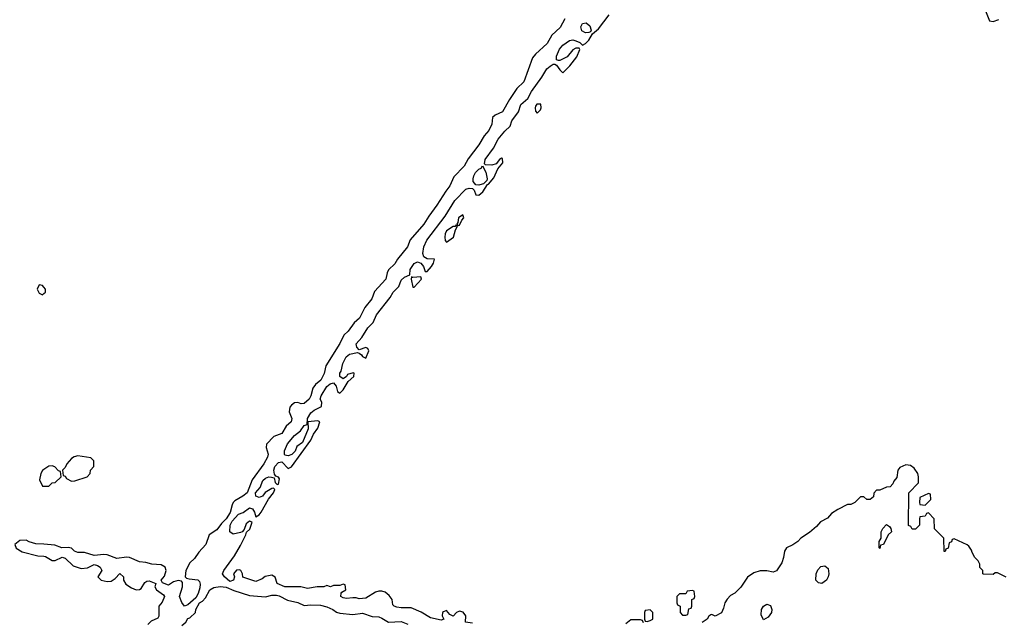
# Model space of a CAD drawing. Header units: inches. Extents: x 2769379 to 2883802, y 684208 to 828654.
# Tile 272 of 298: x 2839850 to 2845939, y 801230 to 804954. Entities that reach past the tile are written whole.
import ezdxf

# ---------------------------------------------------------------- set-up
doc = ezdxf.new("R2010")
doc.units = ezdxf.units.IN
doc.header["$MEASUREMENT"] = 0
doc.layers.add('C8830', color=7, linetype='Continuous')
doc.layers.add('C8840', color=7, linetype='Continuous')

msp = doc.modelspace()

# ---------------------------------------------------------------- linework, layer by layer
at = {"layer": 'C8830', "color": 2, "elevation": 2}
for points in [[(2840000, 803300.8), (2839990, 803312.3), (2839970, 803316), (2839957.1, 803290), (2839970, 803264), (2839990, 803253.4), (2840000, 803262)], [(2840000, 802174.8), (2839990, 802168), (2839981, 802150), (2839971.3, 802110), (2839990, 802072), (2840000, 802072)], [(2840000, 801712.1), (2839950, 801715.6), (2839908, 801728), (2839890, 801738), (2839850, 801735.1), (2839818.8, 801710), (2839827.9, 801687.9), (2839864.7, 801664.7), (2839960.9, 801640.9), (2840000, 801637.9)]]:
    msp.add_lwpolyline(points, dxfattribs=at)
at = {"layer": 'C8840', "color": 2, "elevation": 2}
for points in [[(2845819.1, 805019.1), (2845848, 804948), (2845870, 804942.8), (2845905.2, 804954.8)], [(2843221.1, 804958.9), (2843193, 804907), (2843140.6, 804859.4), (2843111.9, 804808.1), (2843038.9, 804741.1), (2843021.5, 804718.5), (2842967.2, 804570), (2842924.9, 804530), (2842878.5, 804461.5), (2842835, 804385), (2842790, 804365.1), (2842774.9, 804350), (2842770, 804309), (2842751.7, 804270), (2842723, 804237), (2842690, 804180.7), (2842624.4, 804095.6), (2842598.4, 804050), (2842535.8, 803984.2), (2842510, 803927), (2842484.6, 803895.4), (2842430, 803807.3), (2842379.3, 803740.7), (2842350.2, 803689.8), (2842265.2, 803594.8), (2842248, 803550), (2842185.8, 803474.2), (2842170, 803446), (2842131.6, 803408.4), (2842122.4, 803390), (2842113.4, 803350), (2842044.8, 803275.2), (2842026.7, 803230), (2841983.9, 803176.1), (2841950.4, 803110), (2841919.3, 803080.7), (2841881.6, 803030), (2841855.4, 803004.6), (2841830, 802952.7), (2841744, 802816), (2841732.5, 802767.5), (2841712.8, 802727.2), (2841679.9, 802700.1), (2841662, 802678), (2841650.3, 802629.7), (2841640.5, 802610), (2841610, 802582.9), (2841590, 802580.7), (2841570, 802587.6), (2841550, 802585.6), (2841530, 802572.3), (2841520.7, 802559.3), (2841515.6, 802530), (2841532, 802490), (2841528.2, 802470), (2841498.5, 802441.5), (2841470, 802396), (2841422.3, 802377.7), (2841376.3, 802330), (2841374, 802310), (2841387.3, 802270), (2841382, 802250), (2841359.1, 802210), (2841288.5, 802111.5), (2841256, 802030), (2841230.4, 802009.6), (2841179.8, 801980.2), (2841170.8, 801970), (2841163, 801957), (2841150.5, 801909.5), (2841126.8, 801870), (2841098.8, 801841.2), (2841070, 801800.9), (2841020.7, 801770), (2841001.6, 801710), (2840957.4, 801662.6), (2840930, 801624.5), (2840901.7, 801598.3), (2840877.3, 801550), (2840874, 801510), (2840882, 801502), (2840898, 801498), (2840951.7, 801491.7), (2840961.6, 801481.6), (2840966.2, 801466.2), (2840963.1, 801443.1), (2840953, 801407), (2840939.7, 801380.3), (2840890, 801338), (2840869.2, 801330), (2840852.9, 801352.9), (2840838.7, 801390), (2840857.6, 801450), (2840856.6, 801476.6), (2840850, 801485.2), (2840830, 801487.3), (2840800.9, 801479.1), (2840770, 801459), (2840733.6, 801473.6), (2840724, 801490), (2840745.8, 801514.2), (2840755.1, 801550), (2840749.2, 801570), (2840725.4, 801585.4), (2840666, 801590), (2840630, 801599.5), (2840590, 801602.9), (2840529.6, 801629.6), (2840510, 801632), (2840450, 801624.2), (2840390, 801647.3), (2840370, 801649.5), (2840310, 801642), (2840250, 801660.9), (2840210, 801660.9), (2840189.6, 801669.6), (2840170, 801689.2), (2840150, 801693.2), (2840110, 801689.3), (2840067.5, 801707.5), (2840000, 801712.1)], [(2842650, 801224), (2842606, 801230), (2842608.7, 801270), (2842592.5, 801292.5), (2842570, 801299), (2842552, 801290), (2842530, 801268), (2842510, 801278), (2842490, 801302), (2842470, 801295.3), (2842464.7, 801290), (2842462, 801270), (2842474, 801250), (2842456, 801244), (2842390, 801257.2), (2842332.5, 801292.5), (2842270, 801319), (2842210, 801319), (2842182.7, 801322.7), (2842166, 801330), (2842158, 801338), (2842154, 801370), (2842135.5, 801395.5), (2842110, 801415.3), (2842090, 801422), (2842070, 801422), (2842050, 801415.3), (2841990, 801379), (2841950, 801375.3), (2841930, 801382), (2841910, 801382), (2841870, 801377.2), (2841850, 801381.2), (2841835.3, 801390), (2841838, 801410), (2841843.1, 801416.9), (2841866, 801430), (2841862, 801462), (2841850, 801466), (2841830, 801458), (2841790, 801458), (2841771.3, 801448.7), (2841750, 801458), (2841731.3, 801448.7), (2841690, 801449), (2841630, 801439), (2841589.2, 801449.2), (2841490, 801448.7), (2841442, 801470), (2841428.9, 801508.9), (2841410, 801522), (2841367.1, 801512.9), (2841350, 801498), (2841310, 801482), (2841229.1, 801509.1), (2841228.7, 801530), (2841218, 801550), (2841210, 801554), (2841190, 801553.2), (2841171.3, 801530), (2841178, 801510), (2841171.3, 801490), (2841150, 801482.7), (2841117.2, 801510), (2841104.5, 801530), (2841113.2, 801550), (2841178.9, 801641.1), (2841215.6, 801704.4), (2841249.2, 801770), (2841253.2, 801786.8), (2841273.6, 801806.4), (2841288.4, 801848.4), (2841270, 801854.5), (2841250, 801839.3), (2841237.3, 801802.7), (2841226, 801790), (2841215.8, 801784.2), (2841170, 801775.1), (2841149.5, 801790), (2841152, 801830), (2841164.5, 801855.5), (2841202.5, 801897.5), (2841230.9, 801909.1), (2841270, 801937.3), (2841290.4, 801930.4), (2841302, 801910), (2841310, 801882), (2841330, 801894.8), (2841342.7, 801910), (2841389.4, 801990.6), (2841419.3, 802030), (2841428, 802050), (2841419, 802059), (2841410, 802057.2), (2841367.9, 802032.1), (2841350.6, 802009.4), (2841330, 802001.2), (2841310, 802008.7), (2841308.7, 802030), (2841336.6, 802063.4), (2841354.2, 802105.8), (2841370, 802121.6), (2841390, 802128.2), (2841407.7, 802127.7), (2841423.6, 802123.6), (2841430, 802094), (2841442, 802082), (2841450, 802084.7), (2841456, 802116), (2841450, 802128), (2841433.6, 802133.6), (2841424.7, 802144.7), (2841420.9, 802170), (2841427.9, 802192.1), (2841450, 802217.3), (2841470, 802222.8), (2841510, 802181), (2841530, 802190.7), (2841650, 802356), (2841666.6, 802393.4), (2841694, 802430), (2841706, 802470), (2841694.6, 802474.6), (2841632, 802468), (2841634, 802426), (2841598.8, 802341.2), (2841564.2, 802315.8), (2841552.5, 802287.5), (2841543.1, 802276.9), (2841532.7, 802267.3), (2841510, 802259.5), (2841490, 802262), (2841486.6, 802270), (2841487.6, 802290), (2841506.3, 802333.7), (2841550, 802385.5), (2841585.8, 802414.2), (2841610, 802446), (2841628, 802452), (2841629.3, 802490), (2841650, 802524.9), (2841670, 802542), (2841715.5, 802564.5), (2841718, 802590), (2841707.3, 802610), (2841714.7, 802630), (2841750, 802687.7), (2841770, 802703), (2841790.7, 802710.7), (2841807.3, 802690), (2841816, 802656), (2841830, 802646), (2841850, 802666.8), (2841880.9, 802719.1), (2841916, 802750), (2841918, 802770), (2841912.7, 802772.7), (2841878, 802762), (2841871.3, 802748.7), (2841850, 802735.3), (2841829.1, 802749.1), (2841829.4, 802770), (2841838.6, 802781.4), (2841848.3, 802830), (2841869.8, 802870.2), (2841890, 802887), (2841938, 802898), (2841950, 802894), (2841964, 802884), (2841970, 802872), (2841990, 802862), (2842008.4, 802908.4), (2842002, 802922), (2841990, 802928.7), (2841950, 802914), (2841934, 802930), (2841930, 802950.6), (2841965.6, 802990), (2842003.6, 803050), (2842036.3, 803083.7), (2842055.8, 803130), (2842141.5, 803238.5), (2842160.5, 803270), (2842194, 803306), (2842210, 803345.5), (2842230, 803363.7), (2842262, 803378), (2842264.7, 803410), (2842290, 803447.7), (2842310, 803458), (2842330.7, 803450.7), (2842346.8, 803430), (2842358, 803398), (2842370, 803398), (2842397.2, 803430), (2842409.2, 803450), (2842414.6, 803474.6), (2842370, 803476), (2842349.4, 803489.4), (2842342.4, 803510), (2842349.8, 803550), (2842368.5, 803591.5), (2842480.3, 803739.7), (2842542, 803838), (2842610, 803907.3), (2842630, 803914), (2842651.3, 803911.3), (2842661, 803901), (2842671.6, 803871.6), (2842690, 803871), (2842713.2, 803890), (2842744, 803936), (2842750, 803938), (2842782.5, 803977.5), (2842806.3, 804033.7), (2842837.2, 804070), (2842836.5, 804096.5), (2842830, 804099), (2842818, 804090), (2842796.8, 804063.2), (2842770, 804055.1), (2842730, 804058), (2842724, 804064), (2842729.5, 804089.5), (2842780.1, 804159.9), (2842810, 804216.4), (2842850, 804264.9), (2842883.3, 804296.7), (2842894, 804330), (2842934.7, 804385.3), (2842948.6, 804431.4), (2842992.7, 804467.3), (2843015.1, 804510), (2843079.8, 804600.2), (2843110, 804650.4), (2843130, 804668.2), (2843150, 804678.8), (2843158.8, 804678.8), (2843170, 804674), (2843190, 804644.7), (2843210, 804626), (2843253.2, 804670), (2843295.9, 804724.1), (2843314, 804770), (2843310, 804778), (2843290, 804779), (2843270, 804769.2), (2843234.9, 804725.1), (2843190, 804702), (2843182, 804702), (2843170, 804706), (2843169.6, 804729.6), (2843187.4, 804772.6), (2843210, 804798), (2843250, 804825.5), (2843270, 804830.4), (2843290, 804824), (2843313.2, 804813.2), (2843330, 804798), (2843350, 804806.8), (2843370, 804827.3), (2843392.5, 804867.5), (2843430, 804898.8), (2843495.4, 804984.6)], [(2840000, 803262), (2840009.3, 803270), (2840009.4, 803290), (2840000, 803300.8)], [(2840000, 802072), (2840030, 802072), (2840050, 802092), (2840070, 802094), (2840106, 802130), (2840102, 802162), (2840090, 802166), (2840066, 802190), (2840050, 802198), (2840030, 802195.3), (2840000, 802174.8)], [(2845950, 801508), (2845896.4, 801536.4), (2845883.6, 801536.4), (2845870, 801526), (2845810, 801528), (2845806, 801530), (2845806, 801550), (2845788.4, 801568.4), (2845788, 801590), (2845778, 801610), (2845758, 801630), (2845740.4, 801660.4), (2845736.4, 801676.4), (2845720.4, 801700.4), (2845710, 801708), (2845630, 801746), (2845618, 801742), (2845612.7, 801727.3), (2845598, 801722), (2845592.7, 801687.3), (2845578, 801682), (2845572.7, 801667.3), (2845567.3, 801667.3), (2845566, 801750), (2845508.4, 801808.4), (2845506, 801870), (2845470, 801906), (2845458, 801902), (2845450, 801886), (2845418, 801882), (2845414, 801870), (2845414, 801830), (2845390, 801806), (2845370, 801806), (2845362, 801822), (2845347.3, 801827.3), (2845348.7, 802030), (2845408.4, 802091.6), (2845408.7, 802130), (2845404, 802150), (2845382.7, 802182.7), (2845359.5, 802199.5), (2845330, 802203.7), (2845293.7, 802186.3), (2845281, 802170), (2845274.4, 802125.6), (2845256.9, 802103.1), (2845250, 802086), (2845232.7, 802067.3), (2845210, 802066), (2845170, 802046), (2845150, 802046), (2845132.7, 802027.3), (2845130, 802006), (2845110, 801988), (2845088.4, 801988.4), (2845070, 802006), (2845050, 802006), (2845014, 801970), (2844990, 801958), (2844970, 801958), (2844910, 801928), (2844870, 801902), (2844845.4, 801874.6), (2844802, 801850), (2844778.8, 801821.2), (2844735.3, 801784.7), (2844682, 801750), (2844662, 801730), (2844630.9, 801709.1), (2844592, 801690), (2844581, 801670), (2844574.8, 801630), (2844562.5, 801597.5), (2844530, 801549), (2844510, 801539), (2844470, 801549), (2844430, 801548.7), (2844390, 801535.3), (2844350.9, 801509.1), (2844310, 801448), (2844272, 801410), (2844245.4, 801394.6), (2844226.4, 801373.6), (2844211.3, 801350), (2844203.5, 801316.5), (2844190, 801288), (2844151.1, 801268.9), (2844130, 801278), (2844123.6, 801276.4), (2844111.6, 801268.4), (2844102, 801250), (2844071.6, 801228.4)], [(2840000, 801637.9), (2840010, 801637.1), (2840050, 801612.7), (2840070, 801612.7), (2840113.2, 801633.2), (2840130, 801627.3), (2840179.8, 801579.8), (2840230, 801562.8), (2840270, 801566.8), (2840310, 801587.3), (2840330, 801582), (2840346.8, 801570), (2840358, 801550), (2840332, 801510), (2840354, 801490), (2840390, 801482.8), (2840416, 801484), (2840440.2, 801499.8), (2840470, 801530.6), (2840492, 801510), (2840492, 801490), (2840505.4, 801465.4), (2840542, 801442), (2840570, 801431.3), (2840590, 801432), (2840600.4, 801439.6), (2840623.1, 801476.9), (2840635.3, 801484.7), (2840650, 801486), (2840692, 801470), (2840684.7, 801450), (2840696, 801430), (2840739.8, 801399.8), (2840746, 801390), (2840730, 801355.3), (2840710.4, 801329.6), (2840710, 801268), (2840703.5, 801256.5), (2840662.4, 801237.6), (2840643, 801217)], [(2840852.7, 801210), (2840877.2, 801230), (2840890, 801253), (2840902, 801258), (2840938, 801290), (2840939.3, 801310), (2840961.2, 801350), (2840979.6, 801360.4), (2840998.9, 801381.1), (2841026.6, 801430), (2841050, 801444.2), (2841090.3, 801450.3), (2841126.7, 801446.7), (2841173.6, 801426.4), (2841270, 801396.3), (2841370, 801387.7), (2841410, 801397), (2841437.7, 801397.7), (2841453.8, 801393.8), (2841506.7, 801366.7), (2841570, 801352.4), (2841610, 801334.4), (2841650, 801338.4), (2841710, 801336.4), (2841750, 801325.3), (2841786, 801310), (2841810, 801293), (2841830, 801286.8), (2841910, 801278), (2841970, 801287.4), (2842030, 801266.4), (2842070, 801263.1), (2842090, 801256.4), (2842130, 801230.4), (2842210, 801234), (2842250, 801218.7)], [(2843707.3, 801227.3), (2843702, 801242), (2843690, 801246), (2843630, 801246), (2843599.6, 801220.4)]]:
    msp.add_lwpolyline(points, dxfattribs=at)
for points in [[(2843350, 804873.6), (2843325.9, 804885.9), (2843319.6, 804910), (2843330, 804930.4), (2843354.2, 804934.2), (2843377, 804917), (2843384, 804890), (2843379.9, 804880.1), (2843370, 804876)], [(2843072.7, 804432.7), (2843048.4, 804431.6), (2843040.5, 804419.5), (2843037.3, 804410), (2843040.7, 804390), (2843050, 804376), (2843070, 804398), (2843075.1, 804410)], [(2842690, 803932), (2842670, 803934), (2842654.8, 803954.8), (2842653.6, 803970), (2842658.3, 803990), (2842669.8, 804010.2), (2842690, 804030.5), (2842703.7, 804036.3), (2842712, 804052), (2842732.8, 804012.8), (2842740.7, 803970), (2842738.5, 803961.5), (2842719.3, 803940.7), (2842710, 803938)], [(2842590, 803748), (2842562.8, 803730), (2842559.8, 803700.2), (2842554, 803690), (2842562, 803682), (2842570, 803684.7), (2842584.7, 803715.3), (2842597.2, 803730)], [(2842550, 803686), (2842543.6, 803676.4), (2842530, 803676), (2842490, 803649.2), (2842481.3, 803630), (2842479.5, 803610), (2842482, 803590), (2842490, 803578.8), (2842532.7, 803610), (2842545.2, 803654.8), (2842558, 803678)], [(2842330, 803366), (2842282, 803362), (2842274, 803366), (2842271.3, 803350), (2842282, 803302), (2842290, 803302), (2842334, 803350)], [(2840210, 802259), (2840187.1, 802252.9), (2840170, 802242), (2840142, 802210), (2840130, 802186), (2840114, 802170), (2840118, 802138), (2840130, 802134), (2840139.6, 802119.6), (2840170, 802102), (2840190, 802104.7), (2840266, 802130), (2840286, 802150), (2840288, 802170), (2840307.3, 802192.7), (2840307.3, 802227.3), (2840290, 802246)], [(2845470, 802026), (2845418, 802002), (2845414, 801970), (2845418, 801958), (2845450, 801954), (2845486, 801990), (2845482, 802022)], [(2845170, 801686), (2845166, 801690), (2845166, 801730), (2845178, 801750), (2845178, 801790), (2845188, 801810), (2845210, 801834), (2845230, 801822), (2845238, 801810), (2845242, 801790), (2845222, 801770), (2845192, 801710), (2845174, 801706)], [(2844810, 801469.2), (2844790, 801473.2), (2844773.2, 801490), (2844776, 801530), (2844786.6, 801553.4), (2844805.6, 801574.4), (2844830, 801578), (2844850, 801562), (2844854.8, 801530), (2844850.8, 801510), (2844838.8, 801490)], [(2844010, 801426), (2843978, 801422), (2843970, 801406), (2843930, 801406), (2843914, 801390), (2843914, 801350), (2843918, 801338), (2843934, 801330), (2843934, 801290), (2843950, 801274), (2843970, 801274), (2843982, 801278), (2843987.3, 801312.7), (2844002, 801318), (2844006, 801330), (2844006, 801370), (2844022, 801378), (2844026, 801390), (2844022, 801422)], [(2843750, 801306), (2843718, 801302), (2843714, 801290), (2843714, 801250), (2843718, 801238), (2843730, 801234), (2843750, 801242), (2843766, 801250), (2843766, 801290)], [(2844450, 801246), (2844436, 801276), (2844438, 801310), (2844449.5, 801330.5), (2844470, 801342.8), (2844493.2, 801333.2), (2844502, 801310), (2844499.1, 801290), (2844479.3, 801260.7)]]:
    msp.add_lwpolyline(points, close=True, dxfattribs=at)

doc.saveas('drawing.dxf')
